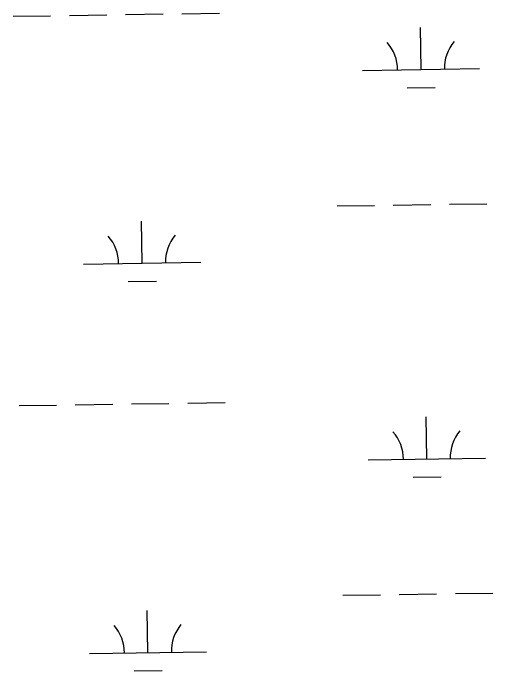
# Model space of a CAD drawing. Extents: x 3807117 to 3845308, y 337856 to 363736.
# Drawn here: x 3815032 to 3815441, y 345902 to 346464 of the extents above; entities that cross this region are included whole.
import ezdxf

# ---------------------------------------------------------------- set-up
doc = ezdxf.new("R2010")
doc.units = 0
doc.layers.add('V-WETL-SWMP', color=7, linetype='Continuous')

msp = doc.modelspace()

# ---------------------------------------------------------------- linework, layer by layer
at = {"layer": 'V-WETL-SWMP'}
for p, q in [((3815079.83, 346461.72), (3815111.82, 346462.2)), ((3815127.82, 346462.44), (3815159.82, 346462.92)), ((3815175.82, 346463.16), (3815207.81, 346463.64)), ((3815031.83, 346461), (3815063.83, 346461.48)), ((3815379.87, 346415.47), (3815379.33, 346451.46)), ((3815329.88, 346414.72), (3815429.87, 346416.22)), ((3815368.1, 346399.86), (3815392.1, 346400.22)), ((3815308.2, 346298.95), (3815340.2, 346299.43)), ((3815356.2, 346299.67), (3815388.19, 346300.15)), ((3815404.19, 346300.39), (3815436.19, 346300.87)), ((3815141.85, 346250.02), (3815141.31, 346286.02)), ((3815091.86, 346249.27), (3815191.85, 346250.77)), ((3815130.08, 346234.41), (3815154.08, 346234.77)), ((3815132.81, 346129.8), (3815164.8, 346130.28)), ((3815180.8, 346130.52), (3815212.8, 346131)), ((3815036.82, 346128.36), (3815068.81, 346128.84)), ((3815084.81, 346129.08), (3815116.81, 346129.56)), ((3815384.85, 346082.83), (3815384.32, 346118.83)), ((3815334.86, 346082.08), (3815434.85, 346083.58)), ((3815373.09, 346067.22), (3815397.08, 346067.58)), ((3815361.18, 345967.03), (3815393.18, 345967.51)), ((3815409.17, 345967.75), (3815441.17, 345968.23)), ((3815313.18, 345966.31), (3815345.18, 345966.79)), ((3815146.83, 345917.38), (3815146.3, 345953.38)), ((3815096.84, 345916.63), (3815196.83, 345918.13)), ((3815135.07, 345901.77), (3815159.06, 345902.13))]:
    msp.add_line(p, q, dxfattribs=at)
for centre, start, end in [((3815435.1, 346416.77), 140.0865, 181.6302), ((3815324.63, 346415.11), 0.0865, 41.6302), ((3815086.61, 346249.67), 0.0865, 41.6302), ((3815197.08, 346251.32), 140.0865, 181.6302), ((3815329.61, 346082.48), 0.0865, 41.6302), ((3815440.08, 346084.13), 140.0865, 181.6302), ((3815091.59, 345917.03), 0.0865, 41.6302), ((3815202.06, 345918.69), 140.0865, 181.6302)]:
    msp.add_arc(centre, 35.25, start, end, dxfattribs=at)

doc.saveas('drawing.dxf')
